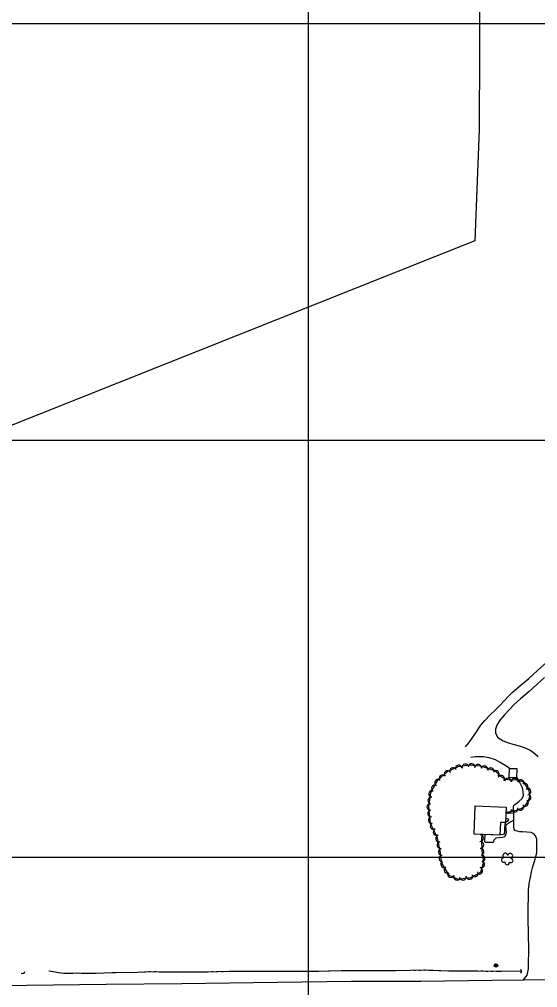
# Model space of a CAD drawing. Extents: x 353423 to 364002, y 127000 to 201942.
# Drawn here: x 360653 to 361275, y 142843 to 144005 of the extents above; entities that cross this region are included whole.
import ezdxf

# ---------------------------------------------------------------- set-up
doc = ezdxf.new("R2010")
doc.units = 0
for name, color, linetype in [('E_DTM_SlopeBottom', 7, 'Continuous'), ('E_DTM_SlopeTop', 7, 'Continuous'), ('E_FEN_Generic', 7, 'Continuous'), ('E_LAND_BrushLine', 7, 'Continuous'), ('E_LAND_TreeLine', 7, 'Continuous'), ('E_MISCPROP', 7, 'Continuous'), ('E_RDWY_Gravel', 7, 'Continuous'), ('E_STRUCT_WingWall', 7, 'Continuous'), ('E_WTR_FlowLine', 7, 'Continuous')]:
    doc.layers.add(name, color=color, linetype=linetype)

msp = doc.modelspace()

# ---------------------------------------------------------------- linework, layer by layer
at = {"layer": 'E_DTM_SlopeBottom'}
for centre, radius, start, end in [((360656.8, 142863.4), 3.03, 245.0298, 351.2693), ((361252.5, 142863.1), 2.77, 307.8884, 54.1279)]:
    msp.add_arc(centre, radius, start, end, dxfattribs=at)
at = {"layer": 'E_DTM_SlopeTop'}
msp.add_lwpolyline([(361721.2, 142857.1), (361672.7, 142856.5), (361575.7, 142855.3), (361503, 142854.6), (361429.2, 142853.3), (361348.8, 142853.1), (361294.7, 142852.8), (361220, 142852.1), (361134.6, 142850.9), (361051.2, 142850.7), (360962.8, 142849.5), (360848, 142848.1), (360757.2, 142847), (360661.9, 142845.9), (360567.9, 142844.5), (360482.4, 142843.7), (360406, 142843.5), (360314.6, 142842.3), (360192.5, 142841.1), (360087.4, 142840.4), (359989.7, 142839.2), (359883.5, 142838.9), (359783.2, 142838.6), (359777.1, 142838.5)], dxfattribs=at)
at = {"layer": 'E_FEN_Generic'}
msp.add_lwpolyline([(361236.5, 143054), (361241, 143054.6), (361249, 143056.4), (361254.6, 143058.1), (361259.5, 143061.6), (361263.5, 143067.1), (361265.1, 143073.5), (361264.4, 143079.9), (361257.9, 143089.9), (361248.1, 143092.6), (361241.2, 143092.4), (361236.2, 143092.9), (361231, 143096.2), (361225, 143102.1), (361223.2, 143103.6), (361213.5, 143106.7), (361206.1, 143109), (361192.4, 143110.4), (361178.7, 143108.1), (361166.2, 143102.1), (361154.4, 143091.9), (361146.2, 143077.1), (361143.8, 143060.5), (361145.8, 143040.8), (361153.6, 143024.7), (361157.2, 143007.6), (361159.1, 142992.7), (361167.9, 142978.3), (361179.3, 142973.7), (361194.3, 142975.4), (361206.4, 142982), (361210, 142994.4), (361208.2, 143007.5), (361207.6, 143021.4), (361208, 143027.1)], dxfattribs=at)
for centre, radius, start, end in [((361166.6, 143099.6), 4.03, 40.72, 220.7047), ((361173.2, 143103.1), 4.03, 25.6022, 205.5868), ((361179.9, 143106.2), 4.03, 9.6029, 189.5876), ((361187.9, 143107.5), 4.03, 9.6029, 189.5876), ((361195.3, 143108), 4.03, 353.8597, 173.8444), ((361203.3, 143107.1), 4.03, 353.8597, 173.8444), ((361210.7, 143105.3), 4.03, 342.7727, 162.7574), ((361218.4, 143102.9), 4.03, 342.6661, 162.6508), ((361224.4, 143099.7), 4.03, 315.1041, 135.0888), ((361155.3, 143089.3), 4.03, 61.0898, 241.0745), ((361160.5, 143094.4), 4.03, 40.72, 220.7047), ((361230.7, 143093.9), 4.03, 328.0209, 148.0056), ((361238.8, 143090.5), 4.03, 354.1834, 174.1681), ((361247.1, 143090.4), 4.03, 1.7077, 181.6924), ((361254.3, 143088.7), 4.03, 344.7824, 164.7671), ((361148.1, 143075.8), 4.03, 81.7618, 261.7465), ((361151.4, 143082.2), 4.03, 61.0898, 241.0745), ((361258.8, 143084.6), 4.03, 302.9749, 122.9596), ((361262.4, 143078.7), 4.03, 276.0641, 96.0488), ((361147, 143067.8), 4.03, 81.7618, 261.7465), ((361259.4, 143065), 4.03, 233.8854, 53.87), ((361262.4, 143071.4), 4.03, 256.0289, 76.0136), ((361145.9, 143060.3), 4.03, 95.9187, 275.9033), ((361146.8, 143052.3), 4.03, 95.9187, 275.9033), ((361239.3, 143056.5), 4.03, 224.6468, 7.6495), ((361247, 143058.1), 4.03, 192.7166, 12.7012), ((361253.9, 143060.2), 4.03, 215.3878, 35.3725), ((361147.6, 143044.3), 4.03, 95.9187, 275.9033), ((361149.8, 143037.4), 4.03, 115.8805, 295.8652), ((361153.3, 143030.2), 4.03, 115.8805, 295.8652), ((361156.3, 143022.2), 4.03, 101.8446, 281.8293), ((361205.6, 143022.8), 4.03, 265.9425, 85.9272), ((361206.2, 143030.9), 4.03, 265.9425, 291.9599), ((361158, 143014.3), 4.03, 101.8446, 281.8293), ((361159.5, 143006.2), 4.03, 97.152, 277.1367), ((361205.8, 143014.5), 4.03, 272.3408, 92.3255), ((361206.2, 143006.3), 4.03, 277.8266, 97.8113), ((361160.5, 142998.3), 4.03, 97.152, 277.1367), ((361207.3, 142998.3), 4.03, 277.8266, 97.8113), ((361233.9, 142996.6), 2.78, 90.9012, 298.6742), ((361235.8, 143001.6), 2.97, 7.9303, 229.1642), ((361241.7, 143001.5), 2.97, 285.5811, 168.5544), ((361242.4, 142996), 2.61, 230.2863, 88.2189), ((361162.3, 142991.5), 4.03, 121.3831, 301.3678), ((361166.5, 142984.6), 4.03, 121.3831, 301.3678), ((361204.6, 142983.6), 4.03, 253.7167, 73.7014), ((361206.9, 142991.3), 4.03, 253.7167, 73.7014), ((361238, 142993.6), 2.78, 167.5782, 8.5892), ((361170.4, 142979.5), 4.03, 158.2462, 338.2308), ((361177.9, 142976.5), 4.03, 158.2462, 338.2308), ((361184.8, 142976.4), 4.03, 186.4638, 6.4485), ((361192.8, 142977.4), 4.03, 186.4638, 6.4485), ((361199.2, 142980.5), 4.03, 208.6335, 28.6182)]:
    msp.add_arc(centre, radius, start, end, dxfattribs=at)
at = {"layer": 'E_LAND_BrushLine'}
for radius in [2.02, 1.52, 1.01, 0.502]:
    msp.add_circle((361224.6, 142870), radius, dxfattribs=at)
at = {"layer": 'E_LAND_TreeLine'}
for p, q in [((361000, 143500), (361000, 146000)), ((359000, 144000), (363500, 144000)), ((359500, 144000), (364000, 144000)), ((361000, 141500), (361000, 144000)), ((359000, 143500), (363500, 143500)), ((359500, 143500), (364000, 143500)), ((359500, 143000), (364000, 143000))]:
    msp.add_line(p, q, dxfattribs=at)
at = {"layer": 'E_MISCPROP'}
for points in [[(361188.2, 143132.1), (361192.4, 143137.3), (361199.7, 143147.8), (361206.4, 143158.3), (361211.2, 143164), (361217.8, 143170.5), (361223.6, 143176.3), (361229.2, 143181.9), (361235.2, 143188.2), (361239.1, 143192.8), (361243.8, 143197.3), (361254.6, 143206.4), (361263.8, 143214.3), (361274.9, 143224), (361285.7, 143233.6), (361294.2, 143241.9), (361300.9, 143249), (361309.2, 143258.8), (361316.2, 143266.5), (361322.2, 143273), (361326.7, 143278.6), (361329.7, 143283.2), (361331.8, 143288)], [(361282.8, 143215.3), (361273.9, 143207.2), (361264.2, 143198.7), (361254.1, 143189.9), (361246.5, 143183.2), (361240.6, 143177), (361234.8, 143170.8), (361229.2, 143164.4), (361225.7, 143158.1), (361224.2, 143153.3), (361224.1, 143148.6), (361227, 143143.5), (361233, 143139.6), (361239.5, 143136.9), (361244.8, 143135.6), (361252.2, 143133.6), (361258.5, 143131.5), (361264.8, 143128.7), (361269.2, 143126), (361275, 143120.6)], [(361240.7, 143106.3), (361240.5, 143106.5), (361236.2, 143109.6), (361229.6, 143113.5), (361223.9, 143116.5), (361216.4, 143119), (361209.8, 143120.1), (361205.3, 143120.3), (361200.1, 143120.1), (361194.5, 143119.5)], [(361257.3, 142852.5), (361261.8, 142858.4), (361263.5, 142865.9), (361263.7, 142874.2), (361263.9, 142885.6), (361263.9, 142894.4), (361263.6, 142902.8), (361263.4, 142912), (361263.1, 142922.4), (361263.1, 142934.4), (361263.3, 142941.6), (361263.5, 142949.8), (361263.5, 142957.4), (361263.5, 142961.1), (361264.7, 142970.3), (361265.9, 142975.9), (361267.3, 142982.5), (361268.5, 142987.1), (361269.6, 142991), (361271, 142995.8), (361272, 142999.2), (361273.4, 143005), (361273.7, 143009.7), (361273.7, 143014.6), (361273.6, 143018), (361273.4, 143021.5), (361271.9, 143025.6), (361270.1, 143027.9), (361266.7, 143029.4), (361261.4, 143030), (361256.1, 143030.3), (361253.2, 143030.4), (361250.4, 143030.9), (361248, 143031.5), (361246.3, 143033.4), (361246.1, 143036), (361246, 143040.6), (361246.1, 143045.7), (361245.9, 143052.6), (361245.7, 143056.4), (361245.6, 143059.9), (361246.1, 143062.1), (361248.2, 143063.9), (361252.1, 143066.6), (361255.9, 143070.1), (361257.4, 143073.9), (361257.3, 143078.3), (361256.2, 143083.2), (361252.9, 143090.1), (361250.8, 143094), (361249.1, 143096.2)], [(361246, 143044.4), (361242.5, 143042.3), (361240, 143040.7), (361237.3, 143039), (361236.1, 143037.3), (361236.5, 143033), (361236.7, 143029.6), (361236.2, 143026.9), (361234.7, 143024.4), (361232, 143023.3), (361228, 143023), (361224.6, 143022.7), (361222.1, 143020.4), (361221.2, 143017.6), (361219.9, 143017.3), (361215.2, 143017.3), (361211.7, 143017.4), (361211.1, 143018.4), (361211.1, 143019.7), (361211.5, 143027)], [(361236.2, 143046.4), (361238.4, 143046.3), (361239.6, 143044.6), (361237.8, 143042.5), (361235.8, 143041.3), (361235, 143039.2), (361234.8, 143034.2), (361234.6, 143028.9), (361233.4, 143027.1), (361230.8, 143026.6), (361229.4, 143026.7)], [(361245.9, 143052.4), (361237, 143052.9), (361236.4, 143052.9)], [(361221.3, 143026.6), (361218.4, 143026.5), (361218.4, 143026.7)]]:
    msp.add_lwpolyline(points, dxfattribs=at)
at = {"layer": 'E_RDWY_Gravel'}
for points in [[(361208.4, 144818.4), (361204.4, 143872.5)], [(361204.4, 143872.5), (361199.2, 143739.3), (359774.2, 143171.4)]]:
    msp.add_lwpolyline(points, dxfattribs=at)
at = {"layer": 'E_STRUCT_WingWall'}
for points in [[(361254.3, 142863), (361231.3, 142862.7), (361201, 142863.1), (361167.5, 142863.2), (361140, 142864.2), (361104.4, 142863.7), (361068.4, 142863.6), (361039.2, 142863.5), (361008.5, 142862.8), (360974.6, 142862.7), (360938.4, 142862.9), (360904.8, 142862.6), (360874.1, 142862), (360839.5, 142862), (360809.5, 142862.2), (360794.9, 142861.7), (360764.7, 142861.2), (360745.3, 142860.2), (360730.2, 142860.2), (360722, 142860.6), (360712.5, 142860.3), (360706.4, 142860.3), (360700.3, 142861.1), (360696.1, 142861.9), (360689, 142863.2), (360688.7, 142863.3)], [(360717.7, 142860.4), (360712.5, 142860.3), (360706.4, 142860.3), (360700.3, 142861.1), (360696.1, 142861.9), (360689, 142863.2), (360688.7, 142863.3)], [(360723.8, 142860.5), (360722, 142860.6), (360721.7, 142860.6)], [(360729.8, 142860.3), (360727.8, 142860.3)], [(360735.9, 142860.2), (360733.9, 142860.2)], [(360769.2, 142861.3), (360764.7, 142861.2), (360745.3, 142860.2), (360739.9, 142860.2)], [(360798.5, 142861.9), (360794.9, 142861.7), (360769.2, 142861.3)], [(360804.6, 142862.1), (360802.6, 142862)], [(360810.6, 142862.2), (360809.5, 142862.2), (360808.6, 142862.2)], [(360816.7, 142862.2), (360814.7, 142862.2)], [(360850.1, 142862), (360839.5, 142862), (360820.7, 142862.1)], [(360879.4, 142862.1), (360874.1, 142862), (360850.1, 142862)], [(360885.4, 142862.2), (360883.4, 142862.2)], [(360891.5, 142862.3), (360889.5, 142862.3)], [(360897.6, 142862.4), (360895.5, 142862.4)], [(360930.9, 142862.8), (360904.8, 142862.6), (360901.6, 142862.5)], [(360960.2, 142862.8), (360938.4, 142862.9), (360930.9, 142862.8)], [(360966.3, 142862.7), (360964.3, 142862.8)], [(360972.3, 142862.7), (360970.3, 142862.7)], [(360978.4, 142862.7), (360976.4, 142862.7)], [(361011.8, 142862.9), (361008.5, 142862.8), (360982.4, 142862.7)], [(361041.1, 142863.5), (361039.2, 142863.5), (361011.8, 142862.9)], [(361047.1, 142863.5), (361045.1, 142863.5)], [(361053.2, 142863.6), (361051.2, 142863.6)], [(361059.3, 142863.6), (361057.2, 142863.6)], [(361092.6, 142863.6), (361068.4, 142863.6), (361063.3, 142863.6)], [(361121.9, 142863.9), (361104.4, 142863.7), (361092.6, 142863.6)], [(361128, 142864), (361126, 142864)], [(361134, 142864.1), (361132, 142864.1)], [(361140.1, 142864.2), (361140, 142864.2), (361138.1, 142864.2)], [(361173.4, 142863.2), (361167.5, 142863.2), (361144.1, 142864)], [(361202.7, 142863.1), (361201, 142863.1), (361173.4, 142863.2)], [(361208.8, 142863), (361206.8, 142863)], [(361214.9, 142862.9), (361212.9, 142862.9)], [(361220.9, 142862.8), (361218.9, 142862.8)], [(361254.3, 142863), (361231.3, 142862.7), (361225, 142862.8)]]:
    msp.add_lwpolyline(points, dxfattribs=at)
at = {"layer": 'E_WTR_FlowLine'}
for points in [[(361240.4, 143095.5), (361240.7, 143106.3), (361249.4, 143106.1), (361249, 143095.2)], [(361229.4, 143026.3), (361198.6, 143027.5), (361199.8, 143061.3), (361236.7, 143060), (361236, 143041.4), (361229.9, 143041.6)]]:
    msp.add_lwpolyline(points, close=True, dxfattribs=at)

doc.saveas('drawing.dxf')
